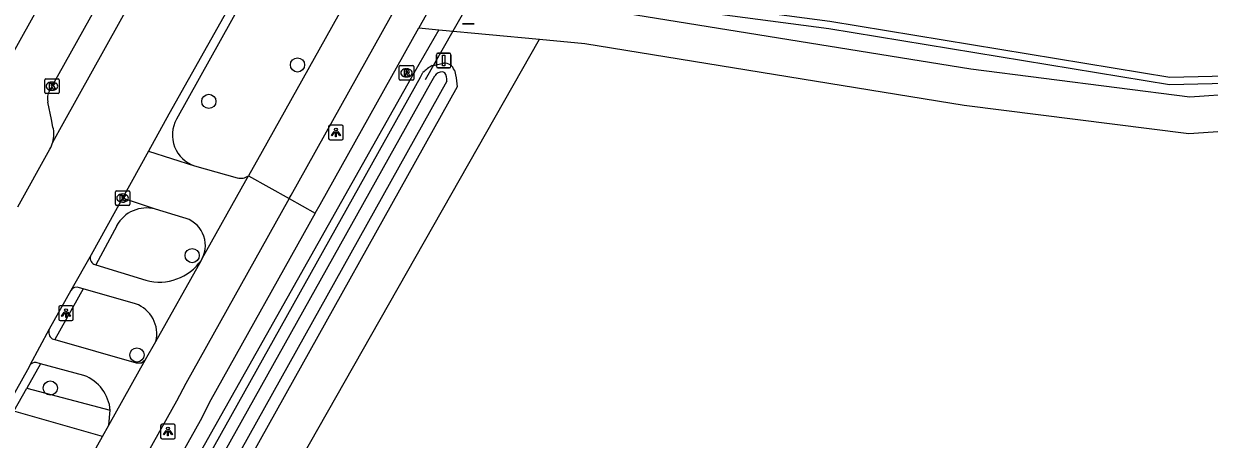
# Model space of a CAD drawing. Extents: x 162186 to 163152, y 385513 to 386513.
# Drawn here: x 162714.9 to 162796.4, y 385806.9 to 385835.5 of the extents above; entities that cross this region are included whole.
import ezdxf

# ---------------------------------------------------------------- set-up
doc = ezdxf.new("R2010")
doc.units = 0
for name, color, linetype in [('IMGEO_Afsluitpaal', 7, 'Continuous'), ('IMGEO_Boom', 7, 'Continuous'), ('IMGEO_Duiker', 7, 'Continuous'), ('IMGEO_Fietspad_gesloten', 7, 'Continuous'), ('IMGEO_Fietspad_open', 7, 'Continuous'), ('IMGEO_Grasland_overig', 7, 'Continuous'), ('IMGEO_Groenvoorziening', 7, 'Continuous'), ('IMGEO_Haag', 7, 'Continuous'), ('IMGEO_Kolk', 7, 'Continuous'), ('IMGEO_Lichtpunt', 7, 'Continuous'), ('IMGEO_Loofbos', 7, 'Continuous'), ('IMGEO_Rijbaan_lokaal_gesloten', 7, 'Continuous'), ('IMGEO_Rioolput', 7, 'Continuous'), ('IMGEO_Voetpad_open', 7, 'Continuous'), ('IMGEO_Waterloop', 7, 'Continuous')]:
    doc.layers.add(name, color=color, linetype=linetype)

msp = doc.modelspace()

# ---------------------------------------------------------------- linework, layer by layer
at = {"layer": 'IMGEO_Afsluitpaal'}
for p, q in [((162745.854, 385835.494), (162745.064, 385835.494)), ((162745.064, 385835.494), (162745.854, 385835.494)), ((162743.262, 385832.568), (162743.262, 385833.368)), ((162743.262, 385833.368), (162743.262, 385832.568)), ((162743.362, 385833.468), (162744.152, 385833.468)), ((162744.152, 385833.468), (162743.362, 385833.468)), ((162744.252, 385833.368), (162744.252, 385832.568)), ((162744.252, 385832.568), (162744.252, 385833.368)), ((162744.152, 385832.468), (162743.362, 385832.468)), ((162743.362, 385832.468), (162744.152, 385832.468))]:
    msp.add_line(p, q, dxfattribs=at)
msp.add_lwpolyline([(162743.682, 385833.343), (162743.832, 385833.343), (162743.832, 385832.593), (162743.682, 385832.593), (162743.682, 385833.343)], dxfattribs=at)
for centre, start, end in [((162743.362, 385833.368), 90, 180), ((162743.362, 385833.368), 90, 180), ((162744.152, 385833.368), 0, 90), ((162744.152, 385833.368), 360, 90), ((162743.362, 385832.568), 180, 270), ((162743.362, 385832.568), 180, 270), ((162744.152, 385832.568), 270, 0), ((162744.152, 385832.568), 270, 0)]:
    msp.add_arc(centre, 0.1, start, end, dxfattribs=at)
at = {"layer": 'IMGEO_Boom'}
for centre in [(162733.703, 385832.666), (162727.604, 385830.156), (162726.462, 385819.562), (162722.658, 385812.733), (162716.697, 385810.457)]:
    msp.add_circle(centre, 0.489, dxfattribs=at)
at = {"layer": 'IMGEO_Duiker'}
msp.add_lwpolyline([(162746.342, 385838.427), (162745.744, 385837.375), (162744.388, 385834.992), (162742.484, 385831.646)], dxfattribs=at)
at = {"layer": 'IMGEO_Fietspad_gesloten'}
for points in [[(162733.132, 385823.472), (162733.264, 385823.709), (162792.26, 385929.313)], [(162765.221, 385887.388), (162731.272, 385826.705), (162730.336, 385825.035)], [(162727.153, 385819.358), (162730.154, 385824.711), (162730.336, 385825.035)], [(162730.336, 385825.035), (162733.132, 385823.472)], [(162733.132, 385823.472), (162726.034, 385810.768), (162725.375, 385809.554), (162691.968, 385750), (162684.477, 385736.647), (162652.076, 385678.685), (162641.636, 385659.876), (162632.589, 385644.09), (162613.49, 385611.502)], [(162723.952, 385813.65), (162727.094, 385819.254)], [(162727.094, 385819.254), (162727.153, 385819.358)], [(162723.259, 385812.422), (162723.952, 385813.65)], [(162720.725, 385807.894), (162723.259, 385812.422)], [(162720.29, 385807.118), (162720.725, 385807.894)], [(162687.761, 385749.103), (162688.264, 385750), (162720.29, 385807.118)]]:
    msp.add_lwpolyline(points, dxfattribs=at)
at = {"layer": 'IMGEO_Fietspad_open'}
for points in [[(162719.704, 385818.959), (162719.831, 385818.92)], [(162719.831, 385818.92), (162723.282, 385817.864)], [(162718.954, 385817.282), (162718.704, 385817.354)], [(162722.566, 385816.244), (162718.954, 385817.282)], [(162716.837, 385813.837), (162717.016, 385813.786)], [(162717.016, 385813.786), (162722.602, 385812.184), (162722.973, 385812.186), (162723.259, 385812.422)], [(162716.023, 385812.122), (162715.716, 385812.203)], [(162719.017, 385811.329), (162716.023, 385812.122)], [(162720.725, 385807.894), (162720.824, 385808.925)]]:
    msp.add_lwpolyline(points, dxfattribs=at)
for centre, radius, start, end in [((162719.932, 385819.387), 0.485, 151.95267, 241.95796), ((162724.21, 385821.242), 3.503, 254.6439, 325.42365), ((162718.512, 385816.93), 0.465, 65.60471, 149.2796), ((162721.861, 385814.2), 2.162, 345.26042, 70.97165), ((162717.149, 385814.298), 0.557, 158.67019, 235.95923), ((162715.649, 385811.767), 0.441, 81.26831, 142.6185), ((162717.996, 385808.68), 2.839, 4.94347, 68.91826)]:
    msp.add_arc(centre, radius, start, end, dxfattribs=at)
at = {"layer": 'IMGEO_Grasland_overig'}
for points in [[(162795.958, 385915.599), (162798.041, 385913.334), (162801.901, 385908.607), (162820.438, 385889.817), (162843.237, 385838.363), (162845.788, 385830.108), (162832.945, 385833.299), (162823.321, 385834.587), (162811.485, 385831.597), (162795.1, 385830.453), (162780.027, 385832.362), (162753.563, 385836.637), (162751.696, 385836.813)], [(162742.045, 385835.213), (162743.429, 385835.083)], [(162743.429, 385835.083), (162750.356, 385834.429)]]:
    msp.add_lwpolyline(points, dxfattribs=at)
at = {"layer": 'IMGEO_Groenvoorziening'}
for points in [[(162743.429, 385835.083), (162741.699, 385832.087), (162695.356, 385750), (162652.47, 385672.07), (162651.637, 385670.657)], [(162744.496, 385832.294), (162744.626, 385831.766), (162744.683, 385831.155), (162655.535, 385671.607)], [(162742.966, 385832.616), (162743.046, 385832.634), (162743.757, 385832.792)], [(162653.392, 385672.115), (162696.56, 385749.746), (162718.362, 385789.284), (162742.165, 385831.825), (162742.338, 385832.133)]]:
    msp.add_lwpolyline(points, dxfattribs=at)
for centre, radius, start, end in [((162744.123, 385830.462), 2.444, 118.23805, 136.89032), ((162743.794, 385832.049), 0.743, 19.20476, 92.84447)]:
    msp.add_arc(centre, radius, start, end, dxfattribs=at)
at = {"layer": 'IMGEO_Haag'}
for points in [[(162752.119, 385837.566), (162770.259, 385835.156), (162793.694, 385831.309), (162805.445, 385831.585), (162823.408, 385835.161), (162832.179, 385834.803), (162844.102, 385832.177), (162837.46, 385849.437), (162823.805, 385878.839), (162816.235, 385889.689), (162804.503, 385899.317), (162796.635, 385907.191), (162792.915, 385910.182)], [(162792.667, 385909.74), (162796.301, 385906.819), (162804.167, 385898.947), (162815.865, 385889.347), (162823.369, 385878.589), (162837, 385849.241), (162843.302, 385832.865), (162832.243, 385835.301), (162823.368, 385835.663), (162805.389, 385832.083), (162793.728, 385831.809), (162770.333, 385835.65), (162752.383, 385838.035)]]:
    msp.add_lwpolyline(points, dxfattribs=at)
at = {"layer": 'IMGEO_Kolk'}
for p, q in [((162716.313, 385830.776), (162716.313, 385831.628)), ((162716.388, 385831.702), (162717.24, 385831.702)), ((162716.801, 385831.482), (162716.826, 385831.482)), ((162717.314, 385831.628), (162717.314, 385830.776)), ((162717.24, 385830.702), (162716.388, 385830.702)), ((162716.824, 385830.922), (162716.799, 385830.922)), ((162721.174, 385823.087), (162721.174, 385823.939)), ((162721.249, 385824.013), (162722.101, 385824.013)), ((162721.662, 385823.793), (162721.687, 385823.793)), ((162722.175, 385823.939), (162722.175, 385823.087)), ((162722.101, 385823.013), (162721.249, 385823.013)), ((162721.685, 385823.233), (162721.66, 385823.233))]:
    msp.add_line(p, q, dxfattribs=at)
for points in [[(162716.313, 385830.776), (162716.313, 385831.628)], [(162716.388, 385831.702), (162717.24, 385831.702)], [(162717.314, 385831.628), (162717.314, 385830.776)], [(162717.24, 385830.702), (162716.388, 385830.702)], [(162716.634, 385831.402), (162716.757, 385831.402), (162716.757, 385831.251), (162716.887, 385831.402), (162717.051, 385831.402), (162716.905, 385831.251), (162717.058, 385831.002), (162716.906, 385831.002), (162716.821, 385831.166), (162716.757, 385831.099), (162716.757, 385831.002), (162716.634, 385831.002), (162716.634, 385831.402)], [(162721.174, 385823.087), (162721.174, 385823.939)], [(162721.249, 385824.013), (162722.101, 385824.013)], [(162721.495, 385823.713), (162721.618, 385823.713), (162721.618, 385823.562), (162721.748, 385823.713), (162721.912, 385823.713), (162721.766, 385823.562), (162721.919, 385823.313), (162721.767, 385823.313), (162721.682, 385823.477), (162721.618, 385823.41), (162721.618, 385823.313), (162721.495, 385823.313), (162721.495, 385823.713)], [(162722.175, 385823.939), (162722.175, 385823.087)], [(162722.101, 385823.013), (162721.249, 385823.013)]]:
    msp.add_lwpolyline(points, dxfattribs=at)
for centre, start, end in [((162716.39, 385831.626), 91.55205, 178.44795), ((162716.39, 385831.626), 91.55205, 178.44795), ((162717.238, 385831.626), 1.55205, 88.44795), ((162717.238, 385831.626), 1.55205, 88.44795), ((162716.39, 385830.778), 181.55205, 268.44795), ((162716.39, 385830.778), 181.55205, 268.44795), ((162717.238, 385830.778), 271.55205, 358.44795), ((162717.238, 385830.778), 271.55205, 358.44795), ((162721.251, 385823.937), 91.55205, 178.44795), ((162721.251, 385823.937), 91.55205, 178.44795), ((162722.099, 385823.937), 1.55205, 88.44795), ((162722.099, 385823.937), 1.55205, 88.44795), ((162721.251, 385823.089), 181.55205, 268.44795), ((162721.251, 385823.089), 181.55205, 268.44795), ((162722.099, 385823.089), 271.55205, 358.44795), ((162722.099, 385823.089), 271.55205, 358.44795)]:
    msp.add_arc(centre, 0.0765, start, end, dxfattribs=at)
for centre, major_axis, ratio, start_param, end_param in [((162716.8, 385831.202), (-0.387, 0.002), 0.722429, 4.712389, 7.853982), ((162716.825, 385831.202), (-0.39, 0.002), 0.717154, 1.570796, 4.712389), ((162721.661, 385823.513), (-0.387, 0.002), 0.722429, 4.712389, 7.853982), ((162721.686, 385823.513), (-0.39, 0.002), 0.717154, 1.570796, 4.712389)]:
    msp.add_ellipse(centre, major_axis=major_axis, ratio=ratio, start_param=start_param, end_param=end_param, dxfattribs=at)
at = {"layer": 'IMGEO_Lichtpunt'}
for p, q in [((162735.848, 385828.423), (162735.848, 385827.616)), ((162735.848, 385828.423), (162735.848, 385827.616)), ((162736.75, 385828.518), (162735.942, 385828.518)), ((162736.75, 385828.518), (162735.942, 385828.518)), ((162736.844, 385827.616), (162736.844, 385828.423)), ((162736.844, 385827.616), (162736.844, 385828.423)), ((162735.942, 385827.522), (162736.75, 385827.522)), ((162735.942, 385827.522), (162736.75, 385827.522)), ((162717.283, 385816.006), (162717.283, 385815.199)), ((162717.283, 385816.006), (162717.283, 385815.199)), ((162718.185, 385816.101), (162717.377, 385816.101)), ((162718.185, 385816.101), (162717.377, 385816.101)), ((162718.279, 385815.199), (162718.279, 385816.006)), ((162718.279, 385815.199), (162718.279, 385816.006)), ((162717.377, 385815.105), (162718.185, 385815.105)), ((162717.377, 385815.105), (162718.185, 385815.105)), ((162724.29, 385807.87), (162724.29, 385807.063)), ((162724.29, 385807.87), (162724.29, 385807.063)), ((162725.192, 385807.965), (162724.384, 385807.965)), ((162725.192, 385807.965), (162724.384, 385807.965)), ((162725.286, 385807.063), (162725.286, 385807.87)), ((162725.286, 385807.063), (162725.286, 385807.87)), ((162724.384, 385806.969), (162725.192, 385806.969)), ((162724.384, 385806.969), (162725.192, 385806.969))]:
    msp.add_line(p, q, dxfattribs=at)
for points in [[(162736.222, 385828.087), (162736.261, 385828.059), (162736.073, 385827.797), (162736.035, 385827.824), (162736.222, 385828.087)], [(162736.324, 385828.039), (162736.371, 385828.039), (162736.371, 385827.717), (162736.324, 385827.717), (162736.324, 385828.039)], [(162736.434, 385828.059), (162736.472, 385828.086), (162736.659, 385827.824), (162736.62, 385827.796), (162736.434, 385828.059)], [(162717.657, 385815.67), (162717.696, 385815.642), (162717.508, 385815.38), (162717.47, 385815.407), (162717.657, 385815.67)], [(162717.759, 385815.622), (162717.806, 385815.622), (162717.806, 385815.3), (162717.759, 385815.3), (162717.759, 385815.622)], [(162717.869, 385815.642), (162717.907, 385815.669), (162718.094, 385815.407), (162718.055, 385815.379), (162717.869, 385815.642)], [(162724.664, 385807.534), (162724.703, 385807.506), (162724.515, 385807.244), (162724.477, 385807.271), (162724.664, 385807.534)], [(162724.766, 385807.486), (162724.813, 385807.486), (162724.813, 385807.164), (162724.766, 385807.164), (162724.766, 385807.486)], [(162724.876, 385807.506), (162724.914, 385807.533), (162725.101, 385807.271), (162725.062, 385807.243), (162724.876, 385807.506)]]:
    msp.add_lwpolyline(points, dxfattribs=at)
for centre in [(162736.347, 385828.221), (162717.782, 385815.804), (162724.789, 385807.668)]:
    msp.add_circle(centre, 0.0994, dxfattribs=at)
for centre, start, end in [((162735.942, 385828.423), 90, 180), ((162735.942, 385828.423), 90, 180), ((162736.75, 385828.423), 0, 90), ((162736.75, 385828.423), 0, 90), ((162735.942, 385827.616), 180, 270), ((162735.942, 385827.616), 180, 270), ((162736.75, 385827.616), 270, 0), ((162736.75, 385827.616), 270, 360), ((162717.377, 385816.006), 90, 180), ((162717.377, 385816.006), 90, 180), ((162718.185, 385816.006), 0, 90), ((162718.185, 385816.006), 0, 90), ((162717.377, 385815.199), 180, 270), ((162717.377, 385815.199), 180, 270), ((162718.185, 385815.199), 270, 0), ((162718.185, 385815.199), 270, 360), ((162724.384, 385807.87), 90, 180), ((162724.384, 385807.87), 90, 180), ((162725.192, 385807.87), 0, 90), ((162725.192, 385807.87), 0, 90), ((162724.384, 385807.063), 180, 270), ((162724.384, 385807.063), 180, 270), ((162725.192, 385807.063), 270, 0), ((162725.192, 385807.063), 270, 360)]:
    msp.add_arc(centre, 0.0946, start, end, dxfattribs=at)
at = {"layer": 'IMGEO_Loofbos'}
for points in [[(162657.095, 385669.128), (162682.868, 385715.254), (162702.282, 385750), (162750.356, 385834.429)], [(162750.356, 385834.429), (162753.475, 385834.134), (162779.571, 385829.9), (162795.029, 385827.942), (162809.987, 385828.986)]]:
    msp.add_lwpolyline(points, dxfattribs=at)
at = {"layer": 'IMGEO_Rijbaan_lokaal_gesloten'}
for points in [[(162716.877, 385827.366), (162717.591, 385828.644), (162748.057, 385883.317)], [(162754.424, 385882.245), (162753.215, 385880.038), (162743.195, 385862.057), (162731.703, 385841.47), (162724.843, 385829.27), (162723.453, 385826.746)], [(162714.474, 385822.91), (162716.672, 385826.877)], [(162723.453, 385826.746), (162721.673, 385823.513)], [(162721.673, 385823.513), (162719.504, 385819.615)], [(162719.504, 385819.615), (162718.112, 385817.168)], [(162718.112, 385817.168), (162716.63, 385814.501)], [(162716.63, 385814.501), (162715.299, 385812.035)], [(162715.299, 385812.035), (162715.234, 385811.915), (162690.163, 385767.076), (162681.524, 385751.73), (162681.077, 385750.922)]]:
    msp.add_lwpolyline(points, dxfattribs=at)
msp.add_arc((162714.955, 385827.884), 1.991, 329.60337, 344.90753, dxfattribs=at)
at = {"layer": 'IMGEO_Rioolput'}
for p, q in [((162740.703, 385831.692), (162740.703, 385832.544)), ((162740.778, 385832.618), (162741.63, 385832.618)), ((162741.191, 385832.398), (162741.216, 385832.398)), ((162741.704, 385832.544), (162741.704, 385831.692)), ((162741.63, 385831.618), (162740.778, 385831.618)), ((162741.214, 385831.838), (162741.189, 385831.838))]:
    msp.add_line(p, q, dxfattribs=at)
for points in [[(162740.703, 385831.692), (162740.703, 385832.544)], [(162740.778, 385832.618), (162741.63, 385832.618)], [(162741.292, 385832.316), (162741.04, 385832.318), (162741.04, 385831.918)], [(162741.218, 385832.237), (162741.164, 385832.237), (162741.164, 385832.156)], [(162741.704, 385832.544), (162741.704, 385831.692)], [(162741.63, 385831.618), (162740.778, 385831.618)], [(162741.04, 385831.918), (162741.164, 385831.918), (162741.164, 385832.08), (162741.175, 385832.08)], [(162741.164, 385832.156), (162741.216, 385832.156)], [(162741.222, 385832.051), (162741.293, 385831.918), (162741.433, 385831.918), (162741.368, 385832.044)]]:
    msp.add_lwpolyline(points, dxfattribs=at)
for centre, radius, start, end in [((162740.78, 385832.542), 0.0765, 91.55205, 178.44795), ((162740.78, 385832.542), 0.0765, 91.55205, 178.44795), ((162741.224, 385832.141), 0.0964, 77.00612, 93.18647), ((162741.238, 385832.198), 0.0378, 276.66336, 79.67722), ((162741.291, 385832.206), 0.109, 350.36119, 89.41601), ((162741.628, 385832.542), 0.0765, 1.55205, 88.44795), ((162741.628, 385832.542), 0.0765, 1.55205, 88.44795), ((162740.78, 385831.694), 0.0765, 181.55205, 268.44795), ((162740.78, 385831.694), 0.0765, 181.55205, 268.44795), ((162741.174, 385832.027), 0.0533, 26.02933, 88.69889), ((162741.2, 385832.345), 0.19, 274.7715, 282.96867), ((162741.289, 385832.206), 0.112, 277.58423, 350.98172), ((162741.273, 385831.991), 0.108, 29.51342, 73.79051), ((162741.628, 385831.694), 0.0765, 271.55205, 358.44795), ((162741.628, 385831.694), 0.0765, 271.55205, 358.44795)]:
    msp.add_arc(centre, radius, start, end, dxfattribs=at)
for centre, major_axis, ratio, start_param, end_param in [((162741.19, 385832.118), (-0.387, 0.002), 0.722429, 4.712389, 7.853982), ((162741.215, 385832.118), (-0.39, 0.002), 0.717154, 1.570796, 4.712389)]:
    msp.add_ellipse(centre, major_axis=major_axis, ratio=ratio, start_param=start_param, end_param=end_param, dxfattribs=at)
at = {"layer": 'IMGEO_Voetpad_open'}
for points in [[(162758.878, 385889.009), (162725.378, 385828.933)], [(162744.181, 385887.395), (162713.717, 385832.744), (162712.63, 385830.81)], [(162716.64, 385830.882), (162716.763, 385831.085), (162723.843, 385843.783), (162724.273, 385844.536)], [(162743.378, 385837.598), (162742.045, 385835.213)], [(162734.924, 385822.471), (162735.257, 385823.067), (162742.045, 385835.213)], [(162716.881, 385828.393), (162716.774, 385828.908), (162716.523, 385830.11)], [(162723.453, 385826.746), (162726.625, 385825.719)], [(162726.625, 385825.719), (162729.562, 385824.902)], [(162723.929, 385822.745), (162721.673, 385823.513)], [(162733.132, 385823.472), (162734.924, 385822.471)], [(162734.924, 385822.471), (162727.752, 385809.638), (162727.001, 385808.212), (162694.333, 385750), (162686.289, 385735.666), (162653.901, 385677.7), (162650.218, 385671.055)], [(162725.821, 385822.179), (162723.929, 385822.745)], [(162721.265, 385821.604), (162719.831, 385818.92)], [(162718.954, 385817.282), (162717.016, 385813.786)], [(162716.023, 385812.122), (162715.085, 385810.441)], [(162714.199, 385808.857), (162715.085, 385810.441)], [(162715.085, 385810.441), (162720.824, 385808.925)], [(162720.29, 385807.118), (162714.199, 385808.857)]]:
    msp.add_lwpolyline(points, dxfattribs=at)
for centre, radius, start, end in [((162717.602, 385830.341), 1.104, 150.6676, 192.09671), ((162714.974, 385827.887), 1.973, 344.68969, 14.864), ((162727.344, 385827.847), 2.246, 151.07187, 251.33964), ((162729.787, 385825.909), 1.032, 257.39358, 302.10678), ((162723.303, 385820.525), 2.306, 74.26291, 152.10831), ((162725.4, 385820.255), 1.969, 332.88357, 77.66726)]:
    msp.add_arc(centre, radius, start, end, dxfattribs=at)
at = {"layer": 'IMGEO_Waterloop'}
for points in [[(162653.963, 385672.073), (162697.276, 385749.351), (162697.64, 385750), (162719.077, 385788.887), (162742.879, 385831.425), (162743.147, 385831.906)], [(162743.969, 385831.554), (162654.821, 385672.006), (162654.522, 385671.574)]]:
    msp.add_lwpolyline(points, dxfattribs=at)
for centre, radius, start, end in [((162743.644, 385831.607), 0.58, 87.21425, 148.93072), ((162743.663, 385831.893), 0.293, 53.27084, 88.21058), ((162743.248, 385831.691), 0.734, 349.21213, 36.49992)]:
    msp.add_arc(centre, radius, start, end, dxfattribs=at)

doc.saveas('drawing.dxf')
